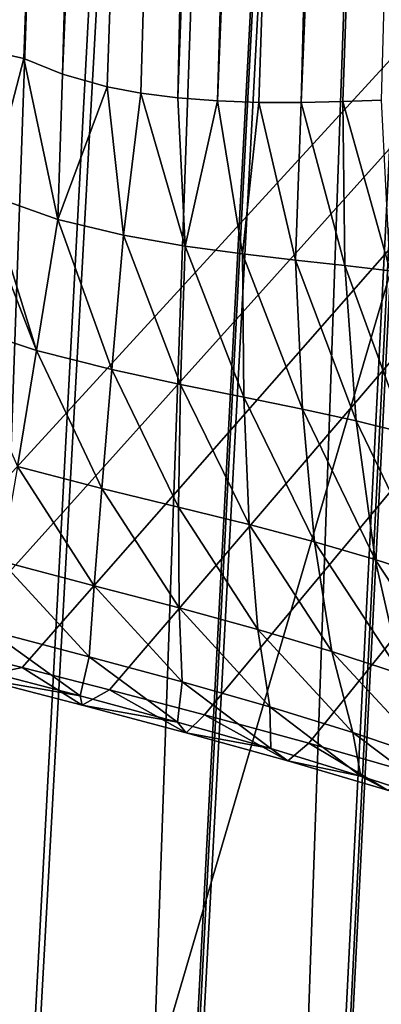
# Model space of a CAD drawing. Header units: millimetres. Extents: x -43.6 to 43.6, y -43.6 to 43.6.
# Tile 427 of 637: x 8.813 to 8.955, y 33.276 to 33.665. Entities that reach past the tile are written whole.
import ezdxf

# ---------------------------------------------------------------- set-up
doc = ezdxf.new("R2010")
doc.units = ezdxf.units.MM
doc.header["$LTSCALE"] = 52.148148
for name, color, linetype in [('150', 7, 'CONTINUOUS'), ('153', 7, 'CONTINUOUS'), ('158', 7, 'CONTINUOUS'), ('282', 7, 'CONTINUOUS'), ('374', 7, 'CONTINUOUS'), ('376', 7, 'CONTINUOUS'), ('384', 7, 'CONTINUOUS'), ('385', 7, 'CONTINUOUS')]:
    doc.layers.add(name, color=color, linetype=linetype)

msp = doc.modelspace()

# ---------------------------------------------------------------- linework, layer by layer
at = {"layer": '150', "linetype": 'Continuous'}
for points in [[(10.50098, 35.33269, 23.93032), (8.75313, 33.4247, 15.37963), (8.2171, 35.93267, 23.93032), (10.50098, 35.33269, 23.93032)], [(8.78182, 33.41735, 15.38026), (8.75313, 33.4247, 15.37963), (10.50098, 35.33269, 23.93032), (8.78182, 33.41735, 15.38026)], [(8.81358, 33.4093, 15.3814), (8.78182, 33.41735, 15.38026), (10.50098, 35.33269, 23.93032), (8.81358, 33.4093, 15.3814)], [(8.84805, 33.40051, 15.38253), (8.81358, 33.4093, 15.3814), (10.50098, 35.33269, 23.93032), (8.84805, 33.40051, 15.38253)], [(8.88553, 33.3907, 15.38305), (8.84805, 33.40051, 15.38253), (10.50098, 35.33269, 23.93032), (8.88553, 33.3907, 15.38305)], [(8.92657, 33.37952, 15.38221), (8.88553, 33.3907, 15.38305), (10.50098, 35.33269, 23.93032), (8.92657, 33.37952, 15.38221)], [(8.97176, 33.36651, 15.37903), (8.92657, 33.37952, 15.38221), (10.50098, 35.33269, 23.93032), (8.97176, 33.36651, 15.37903)]]:
    msp.add_3dface(points, dxfattribs=at)
at = {"layer": '153', "color": 2, "linetype": 'Continuous'}
for points in [[(9.14446, 34.19862, 25.93032), (6.88916, 34.72339, 25.93032), (7.35349, 28.09319, 2.36968), (9.14446, 34.19862, 25.93032)], [(8.37431, 27.80594, 2.36968), (9.14446, 34.19862, 25.93032), (7.35349, 28.09319, 2.36968), (8.37431, 27.80594, 2.36968)], [(11.36138, 33.52738, 25.93032), (9.14446, 34.19862, 25.93032), (8.37431, 27.80594, 2.36968), (11.36138, 33.52738, 25.93032)], [(9.38426, 27.48156, 2.36968), (11.36138, 33.52738, 25.93032), (8.37431, 27.80594, 2.36968), (9.38426, 27.48156, 2.36968)]]:
    msp.add_3dface(points, dxfattribs=at)
at = {"layer": '158', "linetype": 'Continuous'}
for points in [[(7.75, 34.2456, -4.5), (8.87921, 35.5, -4.5), (7.75, 32.31395, -4.5), (7.75, 34.2456, -4.5)], [(7.75, 32.31395, -4.5), (8.87921, 35.5, -4.5), (8.76795, 32.31395, -4.5), (7.75, 32.31395, -4.5)]]:
    msp.add_3dface(points, dxfattribs=at)
at = {"layer": '282', "linetype": 'Continuous'}
for points in [[(8.76795, 32.31395, -4.5), (8.87921, 35.5, -4.5), (8.93683, 35.49799, -4.49326), (8.76795, 32.31395, -4.5)], [(8.76795, 32.31395, -4.5), (8.93683, 35.49799, -4.49326), (8.94388, 35.49774, -4.49148), (8.76795, 32.31395, -4.5)], [(8.76795, 32.31395, -4.5), (8.94388, 35.49774, -4.49148), (8.83262, 32.31169, -4.49148), (8.76795, 32.31395, -4.5)], [(8.94388, 35.49774, -4.49148), (8.99913, 35.49581, -4.46932), (8.83262, 32.31169, -4.49148), (8.94388, 35.49774, -4.49148)], [(8.83262, 32.31169, -4.49148), (8.99913, 35.49581, -4.46932), (8.83402, 32.31164, -4.4911), (8.83262, 32.31169, -4.49148)], [(8.99913, 35.49581, -4.46932), (9.00414, 35.49564, -4.46651), (8.83402, 32.31164, -4.4911), (8.99913, 35.49581, -4.46932)], [(8.83402, 32.31164, -4.4911), (9.00414, 35.49564, -4.46651), (8.89288, 32.30959, -4.46651), (8.83402, 32.31164, -4.4911)], [(9.00414, 35.49564, -4.46651), (9.05287, 35.49394, -4.42974), (8.89288, 32.30959, -4.46651), (9.00414, 35.49564, -4.46651)], [(8.89288, 32.30959, -4.46651), (9.05287, 35.49394, -4.42974), (8.89544, 32.3095, -4.465), (8.89288, 32.30959, -4.46651)], [(9.05287, 35.49394, -4.42974), (9.05588, 35.49383, -4.42678), (8.89544, 32.3095, -4.465), (9.05287, 35.49394, -4.42974)], [(8.89544, 32.3095, -4.465), (9.05588, 35.49383, -4.42678), (8.94462, 32.30778, -4.42678), (8.89544, 32.3095, -4.465)], [(9.05588, 35.49383, -4.42678), (9.09422, 35.49249, -4.37734), (8.94462, 32.30778, -4.42678), (9.05588, 35.49383, -4.42678)], [(8.94462, 32.30778, -4.42678), (9.09422, 35.49249, -4.37734), (8.94777, 32.30767, -4.42357), (8.94462, 32.30778, -4.42678)], [(9.09422, 35.49249, -4.37734), (9.09559, 35.49244, -4.375), (8.94777, 32.30767, -4.42357), (9.09422, 35.49249, -4.37734)], [(8.94777, 32.30767, -4.42357), (9.09559, 35.49244, -4.375), (8.98433, 32.30639, -4.375), (8.94777, 32.30767, -4.42357)]]:
    msp.add_3dface(points, dxfattribs=at)
at = {"layer": '374', "linetype": 'Continuous'}
msp.add_3dface([(6.65545, 34.13738, 15.04758), (8.81429, 33.64946, 15.06462), (8.89028, 35.82564, 14.98863), (6.65545, 34.13738, 15.04758)], dxfattribs=at)
at = {"layer": '376', "linetype": 'Continuous'}
msp.add_3dface([(8.81429, 33.64946, 15.06462), (6.65545, 34.13738, 15.04758), (8.80027, 33.59571, 15.07281), (8.81429, 33.64946, 15.06462)], dxfattribs=at)
at = {"layer": '384', "linetype": 'Continuous'}
for points in [[(8.89028, 35.82564, 14.98863), (8.81429, 33.64946, 15.06462), (8.82949, 33.64321, 15.06436), (8.89028, 35.82564, 14.98863)], [(8.92292, 35.82443, 14.98653), (8.89028, 35.82564, 14.98863), (8.82949, 33.64321, 15.06436), (8.92292, 35.82443, 14.98653)], [(8.8471, 33.63829, 15.0628), (8.92292, 35.82443, 14.98653), (8.82949, 33.64321, 15.06436), (8.8471, 33.63829, 15.0628)], [(8.86042, 33.63577, 15.06072), (8.92292, 35.82443, 14.98653), (8.8471, 33.63829, 15.0628), (8.86042, 33.63577, 15.06072)], [(8.87501, 33.63391, 15.05755), (8.92292, 35.82443, 14.98653), (8.86042, 33.63577, 15.06072), (8.87501, 33.63391, 15.05755)], [(8.955, 35.82309, 14.98018), (8.92292, 35.82443, 14.98653), (8.87501, 33.63391, 15.05755), (8.955, 35.82309, 14.98018)], [(8.89062, 33.63271, 15.05309), (8.955, 35.82309, 14.98018), (8.87501, 33.63391, 15.05755), (8.89062, 33.63271, 15.05309)], [(8.97951, 35.82196, 14.97226), (8.955, 35.82309, 14.98018), (8.89062, 33.63271, 15.05309), (8.97951, 35.82196, 14.97226)], [(8.90693, 33.63214, 15.04721), (8.97951, 35.82196, 14.97226), (8.89062, 33.63271, 15.05309), (8.90693, 33.63214, 15.04721)], [(8.92353, 33.6321, 15.03983), (8.97951, 35.82196, 14.97226), (8.90693, 33.63214, 15.04721), (8.92353, 33.6321, 15.03983)], [(9.0153, 35.82011, 14.95525), (8.97951, 35.82196, 14.97226), (8.92353, 33.6321, 15.03983), (9.0153, 35.82011, 14.95525)], [(8.94, 33.63247, 15.03101), (9.0153, 35.82011, 14.95525), (8.92353, 33.6321, 15.03983), (8.94, 33.63247, 15.03101)], [(8.95525, 33.63306, 15.02134), (9.0153, 35.82011, 14.95525), (8.94, 33.63247, 15.03101), (8.95525, 33.63306, 15.02134)]]:
    msp.add_3dface(points, dxfattribs=at)
at = {"layer": '385', "linetype": 'Continuous'}
for points in [[(8.81429, 33.64946, 15.06462), (8.80027, 33.59571, 15.07281), (8.82773, 33.58598, 15.07278), (8.81429, 33.64946, 15.06462)], [(8.82949, 33.64321, 15.06436), (8.81429, 33.64946, 15.06462), (8.82773, 33.58598, 15.07278), (8.82949, 33.64321, 15.06436)], [(8.8471, 33.63829, 15.0628), (8.82949, 33.64321, 15.06436), (8.82773, 33.58598, 15.07278), (8.8471, 33.63829, 15.0628)], [(8.85362, 33.57974, 15.07002), (8.8471, 33.63829, 15.0628), (8.82773, 33.58598, 15.07278), (8.85362, 33.57974, 15.07002)], [(8.86042, 33.63577, 15.06072), (8.8471, 33.63829, 15.0628), (8.85362, 33.57974, 15.07002), (8.86042, 33.63577, 15.06072)], [(8.87783, 33.5755, 15.06499), (8.86042, 33.63577, 15.06072), (8.85362, 33.57974, 15.07002), (8.87783, 33.5755, 15.06499)], [(8.87501, 33.63391, 15.05755), (8.86042, 33.63577, 15.06072), (8.87783, 33.5755, 15.06499), (8.87501, 33.63391, 15.05755)], [(8.89062, 33.63271, 15.05309), (8.87501, 33.63391, 15.05755), (8.87783, 33.5755, 15.06499), (8.89062, 33.63271, 15.05309)], [(8.9004, 33.57242, 15.05806), (8.89062, 33.63271, 15.05309), (8.87783, 33.5755, 15.06499), (8.9004, 33.57242, 15.05806)], [(8.90693, 33.63214, 15.04721), (8.89062, 33.63271, 15.05309), (8.9004, 33.57242, 15.05806), (8.90693, 33.63214, 15.04721)], [(8.92136, 33.56995, 15.04951), (8.90693, 33.63214, 15.04721), (8.9004, 33.57242, 15.05806), (8.92136, 33.56995, 15.04951)], [(8.92353, 33.6321, 15.03983), (8.90693, 33.63214, 15.04721), (8.92136, 33.56995, 15.04951), (8.92353, 33.6321, 15.03983)], [(8.94075, 33.56778, 15.03962), (8.92353, 33.6321, 15.03983), (8.92136, 33.56995, 15.04951), (8.94075, 33.56778, 15.03962)], [(8.94, 33.63247, 15.03101), (8.92353, 33.6321, 15.03983), (8.94075, 33.56778, 15.03962), (8.94, 33.63247, 15.03101)], [(8.95525, 33.63306, 15.02134), (8.94, 33.63247, 15.03101), (8.95858, 33.56567, 15.02859), (8.95525, 33.63306, 15.02134)], [(8.95858, 33.56567, 15.02859), (8.94, 33.63247, 15.03101), (8.94075, 33.56778, 15.03962), (8.95858, 33.56567, 15.02859)], [(8.80027, 33.59571, 15.07281), (8.79831, 33.58822, 15.07499), (8.81933, 33.53429, 15.0939), (8.80027, 33.59571, 15.07281)], [(8.82773, 33.58598, 15.07278), (8.80027, 33.59571, 15.07281), (8.81933, 33.53429, 15.0939), (8.82773, 33.58598, 15.07278)], [(8.79831, 33.58822, 15.07499), (8.78694, 33.54506, 15.09321), (8.81933, 33.53429, 15.0939), (8.79831, 33.58822, 15.07499)], [(8.84893, 33.52679, 15.09144), (8.82773, 33.58598, 15.07278), (8.81933, 33.53429, 15.0939), (8.84893, 33.52679, 15.09144)], [(8.85362, 33.57974, 15.07002), (8.82773, 33.58598, 15.07278), (8.84893, 33.52679, 15.09144), (8.85362, 33.57974, 15.07002)], [(8.87605, 33.52096, 15.08659), (8.85362, 33.57974, 15.07002), (8.84893, 33.52679, 15.09144), (8.87605, 33.52096, 15.08659)], [(8.87783, 33.5755, 15.06499), (8.85362, 33.57974, 15.07002), (8.87605, 33.52096, 15.08659), (8.87783, 33.5755, 15.06499)], [(8.90101, 33.51593, 15.07982), (8.87783, 33.5755, 15.06499), (8.87605, 33.52096, 15.08659), (8.90101, 33.51593, 15.07982)], [(8.9004, 33.57242, 15.05806), (8.87783, 33.5755, 15.06499), (8.90101, 33.51593, 15.07982), (8.9004, 33.57242, 15.05806)], [(8.92136, 33.56995, 15.04951), (8.9004, 33.57242, 15.05806), (8.92403, 33.51122, 15.07146), (8.92136, 33.56995, 15.04951)], [(8.92403, 33.51122, 15.07146), (8.9004, 33.57242, 15.05806), (8.90101, 33.51593, 15.07982), (8.92403, 33.51122, 15.07146)], [(8.94075, 33.56778, 15.03962), (8.92136, 33.56995, 15.04951), (8.94526, 33.50655, 15.06179), (8.94075, 33.56778, 15.03962)], [(8.94526, 33.50655, 15.06179), (8.92136, 33.56995, 15.04951), (8.92403, 33.51122, 15.07146), (8.94526, 33.50655, 15.06179)], [(8.95858, 33.56567, 15.02859), (8.94075, 33.56778, 15.03962), (8.96483, 33.50173, 15.05103), (8.95858, 33.56567, 15.02859)], [(8.96483, 33.50173, 15.05103), (8.94075, 33.56778, 15.03962), (8.94526, 33.50655, 15.06179), (8.96483, 33.50173, 15.05103)], [(8.81933, 33.53429, 15.0939), (8.78694, 33.54506, 15.09321), (8.81176, 33.48858, 15.12618), (8.81933, 33.53429, 15.0939)], [(8.84499, 33.47993, 15.1242), (8.81933, 33.53429, 15.0939), (8.81176, 33.48858, 15.12618), (8.84499, 33.47993, 15.1242)], [(8.84893, 33.52679, 15.09144), (8.81933, 33.53429, 15.0939), (8.84499, 33.47993, 15.1242), (8.84893, 33.52679, 15.09144)], [(8.87526, 33.47258, 15.11981), (8.84893, 33.52679, 15.09144), (8.84499, 33.47993, 15.1242), (8.87526, 33.47258, 15.11981)], [(8.87605, 33.52096, 15.08659), (8.84893, 33.52679, 15.09144), (8.87526, 33.47258, 15.11981), (8.87605, 33.52096, 15.08659)], [(8.90309, 33.46572, 15.11357), (8.87605, 33.52096, 15.08659), (8.87526, 33.47258, 15.11981), (8.90309, 33.46572, 15.11357)], [(8.90101, 33.51593, 15.07982), (8.87605, 33.52096, 15.08659), (8.90309, 33.46572, 15.11357), (8.90101, 33.51593, 15.07982)], [(8.92403, 33.51122, 15.07146), (8.90101, 33.51593, 15.07982), (8.92885, 33.45891, 15.10579), (8.92403, 33.51122, 15.07146)], [(8.92885, 33.45891, 15.10579), (8.90101, 33.51593, 15.07982), (8.90309, 33.46572, 15.11357), (8.92885, 33.45891, 15.10579)], [(8.94526, 33.50655, 15.06179), (8.92403, 33.51122, 15.07146), (8.95278, 33.45192, 15.09673), (8.94526, 33.50655, 15.06179)], [(8.95278, 33.45192, 15.09673), (8.92403, 33.51122, 15.07146), (8.92885, 33.45891, 15.10579), (8.95278, 33.45192, 15.09673)], [(8.96483, 33.50173, 15.05103), (8.94526, 33.50655, 15.06179), (8.97506, 33.44462, 15.08658), (8.96483, 33.50173, 15.05103)], [(8.97506, 33.44462, 15.08658), (8.94526, 33.50655, 15.06179), (8.95278, 33.45192, 15.09673), (8.97506, 33.44462, 15.08658)], [(8.84198, 33.44153, 15.16663), (8.81176, 33.48858, 15.12618), (8.8054, 33.45117, 15.16799), (8.84198, 33.44153, 15.16663)], [(8.84499, 33.47993, 15.1242), (8.81176, 33.48858, 15.12618), (8.84198, 33.44153, 15.16663), (8.84499, 33.47993, 15.1242)], [(8.87548, 33.43282, 15.16298), (8.84499, 33.47993, 15.1242), (8.84198, 33.44153, 15.16663), (8.87548, 33.43282, 15.16298)], [(8.87526, 33.47258, 15.11981), (8.84499, 33.47993, 15.1242), (8.87548, 33.43282, 15.16298), (8.87526, 33.47258, 15.11981)], [(8.90309, 33.46572, 15.11357), (8.87526, 33.47258, 15.11981), (8.90654, 33.42431, 15.1576), (8.90309, 33.46572, 15.11357)], [(8.90654, 33.42431, 15.1576), (8.87526, 33.47258, 15.11981), (8.87548, 33.43282, 15.16298), (8.90654, 33.42431, 15.1576)], [(8.92885, 33.45891, 15.10579), (8.90309, 33.46572, 15.11357), (8.93559, 33.41566, 15.15076), (8.92885, 33.45891, 15.10579)], [(8.93559, 33.41566, 15.15076), (8.90309, 33.46572, 15.11357), (8.90654, 33.42431, 15.1576), (8.93559, 33.41566, 15.15076)], [(8.95278, 33.45192, 15.09673), (8.92885, 33.45891, 15.10579), (8.96292, 33.40666, 15.14266), (8.95278, 33.45192, 15.09673)], [(8.96292, 33.40666, 15.14266), (8.92885, 33.45891, 15.10579), (8.93559, 33.41566, 15.15076), (8.96292, 33.40666, 15.14266)], [(8.84006, 33.41353, 15.21659), (8.8054, 33.45117, 15.16799), (8.80058, 33.42394, 15.21723), (8.84006, 33.41353, 15.21659)], [(8.84198, 33.44153, 15.16663), (8.8054, 33.45117, 15.16799), (8.84006, 33.41353, 15.21659), (8.84198, 33.44153, 15.16663)], [(8.97506, 33.44462, 15.08658), (8.95278, 33.45192, 15.09673), (8.98876, 33.39721, 15.13343), (8.97506, 33.44462, 15.08658)], [(8.98876, 33.39721, 15.13343), (8.95278, 33.45192, 15.09673), (8.96292, 33.40666, 15.14266), (8.98876, 33.39721, 15.13343)], [(8.87672, 33.40368, 15.21392), (8.84198, 33.44153, 15.16663), (8.84006, 33.41353, 15.21659), (8.87672, 33.40368, 15.21392)], [(8.87548, 33.43282, 15.16298), (8.84198, 33.44153, 15.16663), (8.87672, 33.40368, 15.21392), (8.87548, 33.43282, 15.16298)], [(8.90654, 33.42431, 15.1576), (8.87548, 33.43282, 15.16298), (8.91119, 33.39382, 15.20969), (8.90654, 33.42431, 15.1576)], [(8.91119, 33.39382, 15.20969), (8.87548, 33.43282, 15.16298), (8.87672, 33.40368, 15.21392), (8.91119, 33.39382, 15.20969)], [(8.83649, 33.39809, 15.2716), (8.80058, 33.42394, 15.21723), (8.79604, 33.40867, 15.27135), (8.83649, 33.39809, 15.2716)], [(8.84006, 33.41353, 15.21659), (8.80058, 33.42394, 15.21723), (8.83649, 33.39809, 15.2716), (8.84006, 33.41353, 15.21659)], [(8.93559, 33.41566, 15.15076), (8.90654, 33.42431, 15.1576), (8.94391, 33.38366, 15.2041), (8.93559, 33.41566, 15.15076)], [(8.94391, 33.38366, 15.2041), (8.90654, 33.42431, 15.1576), (8.91119, 33.39382, 15.20969), (8.94391, 33.38366, 15.2041)], [(8.78182, 33.41735, 15.38026), (8.81358, 33.4093, 15.3814), (8.79514, 33.4053, 15.3277), (8.78182, 33.41735, 15.38026)], [(8.96292, 33.40666, 15.14266), (8.93559, 33.41566, 15.15076), (8.97518, 33.37304, 15.19726), (8.96292, 33.40666, 15.14266)], [(8.97518, 33.37304, 15.19726), (8.93559, 33.41566, 15.15076), (8.94391, 33.38366, 15.2041), (8.97518, 33.37304, 15.19726)], [(8.87486, 33.38775, 15.27026), (8.84006, 33.41353, 15.21659), (8.83649, 33.39809, 15.2716), (8.87486, 33.38775, 15.27026)], [(8.87672, 33.40368, 15.21392), (8.84006, 33.41353, 15.21659), (8.87486, 33.38775, 15.27026), (8.87672, 33.40368, 15.21392)], [(8.79514, 33.4053, 15.3277), (8.81358, 33.4093, 15.3814), (8.8373, 33.39443, 15.32873), (8.79514, 33.4053, 15.3277)], [(8.83649, 33.39809, 15.2716), (8.79604, 33.40867, 15.27135), (8.79514, 33.4053, 15.3277), (8.83649, 33.39809, 15.2716)], [(8.81358, 33.4093, 15.3814), (8.84805, 33.40051, 15.38253), (8.8373, 33.39443, 15.32873), (8.81358, 33.4093, 15.3814)], [(8.83649, 33.39809, 15.2716), (8.79514, 33.4053, 15.3277), (8.8373, 33.39443, 15.32873), (8.83649, 33.39809, 15.2716)], [(8.9116, 33.3773, 15.26767), (8.87672, 33.40368, 15.21392), (8.87486, 33.38775, 15.27026), (8.9116, 33.3773, 15.26767)], [(8.91119, 33.39382, 15.20969), (8.87672, 33.40368, 15.21392), (8.9116, 33.3773, 15.26767), (8.91119, 33.39382, 15.20969)], [(8.87486, 33.38775, 15.27026), (8.83649, 33.39809, 15.2716), (8.8373, 33.39443, 15.32873), (8.87486, 33.38775, 15.27026)], [(8.8373, 33.39443, 15.32873), (8.84805, 33.40051, 15.38253), (8.87826, 33.38354, 15.32857), (8.8373, 33.39443, 15.32873)], [(8.84805, 33.40051, 15.38253), (8.88553, 33.3907, 15.38305), (8.87826, 33.38354, 15.32857), (8.84805, 33.40051, 15.38253)], [(8.87486, 33.38775, 15.27026), (8.8373, 33.39443, 15.32873), (8.87826, 33.38354, 15.32857), (8.87486, 33.38775, 15.27026)], [(8.87826, 33.38354, 15.32857), (8.88553, 33.3907, 15.38305), (8.91829, 33.37244, 15.32743), (8.87826, 33.38354, 15.32857)], [(8.88553, 33.3907, 15.38305), (8.92657, 33.37952, 15.38221), (8.91829, 33.37244, 15.32743), (8.88553, 33.3907, 15.38305)], [(8.94391, 33.38366, 15.2041), (8.91119, 33.39382, 15.20969), (8.94709, 33.36651, 15.26391), (8.94391, 33.38366, 15.2041)], [(8.94709, 33.36651, 15.26391), (8.91119, 33.39382, 15.20969), (8.9116, 33.3773, 15.26767), (8.94709, 33.36651, 15.26391)], [(8.9116, 33.3773, 15.26767), (8.87486, 33.38775, 15.27026), (8.87826, 33.38354, 15.32857), (8.9116, 33.3773, 15.26767)], [(8.9116, 33.3773, 15.26767), (8.87826, 33.38354, 15.32857), (8.91829, 33.37244, 15.32743), (8.9116, 33.3773, 15.26767)], [(8.97518, 33.37304, 15.19726), (8.94391, 33.38366, 15.2041), (8.98157, 33.35528, 15.25899), (8.97518, 33.37304, 15.19726)], [(8.98157, 33.35528, 15.25899), (8.94391, 33.38366, 15.2041), (8.94709, 33.36651, 15.26391), (8.98157, 33.35528, 15.25899)], [(8.91829, 33.37244, 15.32743), (8.92657, 33.37952, 15.38221), (8.95762, 33.36099, 15.32525), (8.91829, 33.37244, 15.32743)], [(8.92657, 33.37952, 15.38221), (8.97176, 33.36651, 15.37903), (8.95762, 33.36099, 15.32525), (8.92657, 33.37952, 15.38221)], [(8.94709, 33.36651, 15.26391), (8.9116, 33.3773, 15.26767), (8.91829, 33.37244, 15.32743), (8.94709, 33.36651, 15.26391)], [(8.94709, 33.36651, 15.26391), (8.91829, 33.37244, 15.32743), (8.95762, 33.36099, 15.32525), (8.94709, 33.36651, 15.26391)], [(8.98157, 33.35528, 15.25899), (8.94709, 33.36651, 15.26391), (8.95762, 33.36099, 15.32525), (8.98157, 33.35528, 15.25899)]]:
    msp.add_3dface(points, dxfattribs=at)

doc.saveas('drawing.dxf')
